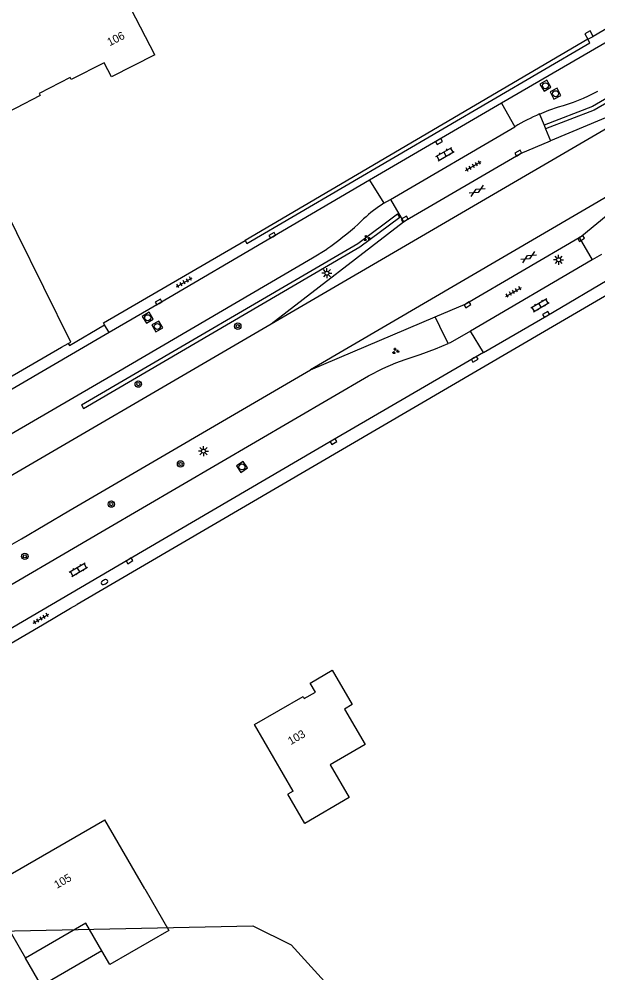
# Model space of a CAD drawing. Extents: x 135999 to 138000, y 396000 to 398501.
# Drawn here: x 136804.5 to 136876.9, y 397795.7 to 397914.9 of the extents above; entities that cross this region are included whole.
import ezdxf

# ---------------------------------------------------------------- set-up
doc = ezdxf.new("R2010")
doc.units = 0
for name, color, linetype in [('gg-afsc-draadraster', 7, 'Continuous'), ('gg-afsc-muur', 7, 'Continuous'), ('gg-anno-huisnummerreeks BGT', 7, 'Continuous'), ('gg-bbg-gedigitaliseerde bebouwing', 7, 'Continuous'), ('gg-bbg-hoofdgebouw', 7, 'Continuous'), ('gg-bbg-luifel en loopbrug', 7, 'Continuous'), ('gg-knt-verharding', 7, 'Continuous'), ('gg-knt-verharding nz', 7, 'Continuous'), ('gg-kwrk-duiker nz buis', 7, 'Continuous'), ('gt-grn-groengrens', 7, 'Continuous'), ('gt-symb-boom', 7, 'Continuous'), ('gt-symb-brandkraan', 7, 'Continuous'), ('gt-symb-gesloten verharding', 7, 'Continuous'), ('gt-symb-groenvak', 7, 'Continuous'), ('gt-symb-klinker verharding', 7, 'Continuous'), ('gt-symb-kolk', 7, 'Continuous'), ('gt-symb-lichtmast', 7, 'Continuous'), ('gt-symb-rioolschacht', 7, 'Continuous'), ('gt-symb-tegel verharding', 7, 'Continuous')]:
    doc.layers.add(name, color=color, linetype=linetype)

# ---------------------------------------------------------------- blocks, each defined once
blk = doc.blocks.new('gt0-TEG1')
at = {"layer": 'gt-symb-tegel verharding'}
for p, q in [((-1.12, 0), (1.13, 0)), ((-0.9, -0.25), (-0.9, 0.25)), ((-0.45, -0.25), (-0.45, 0.25)), ((0, -0.25), (0, 0.25)), ((0.45, -0.25), (0.45, 0.25)), ((0.9, -0.25), (0.9, 0.25))]:
    blk.add_line(p, q, dxfattribs=at)
blk = doc.blocks.new('gt0-LMAST')
at = {"layer": 'gt-symb-lichtmast'}
for p, q in [((-0.18, 0.17), (-0.45, 0.44)), ((-0.01, 0.25), (-0.01, 0.62)), ((0.17, 0.17), (0.44, 0.44)), ((-0.26, 0), (-0.63, 0)), ((-0.18, -0.18), (-0.45, -0.45)), ((-0.01, -0.25), (-0.01, -0.63)), ((0.44, -0.45), (0.17, -0.18)), ((0.24, 0), (0.62, 0))]:
    blk.add_line(p, q, dxfattribs=at)
blk.add_circle((-0.01, 0), 0.25, dxfattribs=at)
blk = doc.blocks.new('gt0-GRVAK')
at = {"layer": 'gt-symb-groenvak'}
for p, q in [((-0.11, 0.19), (-0.23, 0.24)), ((-0.18, 0.15), (0.09, 0.15)), ((-0.09, 0.21), (-0.16, 0.32)), ((-0.05, 0.21), (-0.05, 0.39)), ((0, 0.21), (0.06, 0.32)), ((0.02, 0.19), (0.13, 0.24)), ((0.26, -0.05), (0.2, 0.06)), ((0.3, -0.05), (0.3, 0.13)), ((0.35, -0.05), (0.41, 0.06)), ((-0.24, -0.23), (-0.36, -0.18)), ((-0.32, -0.26), (-0.05, -0.26)), ((-0.23, -0.21), (-0.29, -0.1)), ((-0.18, -0.2), (-0.18, -0.02)), ((-0.14, -0.21), (-0.07, -0.1)), ((-0.12, -0.23), (0, -0.18)), ((0.24, -0.07), (0.12, -0.02)), ((0.17, -0.11), (0.44, -0.11)), ((0.37, -0.07), (0.49, -0.02))]:
    blk.add_line(p, q, dxfattribs=at)
blk = doc.blocks.new('gt0-KOLK')
at = {"layer": 'gt-symb-kolk'}
blk.add_lwpolyline([(0, 0), (0.38, 0), (0.38, 0.4), (-0.38, 0.4), (-0.38, 0), (0, 0)], dxfattribs=at)
blk = doc.blocks.new('gt0-GESVH1')
at = {"layer": 'gt-symb-gesloten verharding'}
for p, q in [((-0.99, -0.26), (0.01, 0.24)), ((0.01, -0.26), (-0.99, 0.24)), ((0.01, 0.24), (1.01, -0.26)), ((1.01, 0.24), (0.01, -0.26))]:
    blk.add_line(p, q, dxfattribs=at)
blk = doc.blocks.new('gt0-KL1')
at = {"layer": 'gt-symb-klinker verharding'}
for p, q in [((-1.15, 0.3), (1.15, 0.3)), ((-1, -0.3), (-1, 0.3)), ((-0.5, 0.3), (-0.5, 0.45)), ((0, -0.3), (0, 0.3)), ((0.5, 0.3), (0.5, 0.45)), ((1, -0.3), (1, 0.3)), ((-1.15, -0.3), (1.15, -0.3)), ((-0.5, -0.45), (-0.5, -0.3)), ((0.5, -0.45), (0.5, -0.3))]:
    blk.add_line(p, q, dxfattribs=at)
blk = doc.blocks.new('gt0-RS')
at = {"layer": 'gt-symb-rioolschacht'}
blk.add_lwpolyline([(-0.5, -0.5), (0.5, -0.5), (0.5, 0.5), (-0.5, 0.5)], close=True, dxfattribs=at)
blk.add_circle((0, 0), 0.375, dxfattribs=at)
blk = doc.blocks.new('gt0-BOOM')
at = {"layer": 'gt-symb-boom'}
for radius in [0.4, 0.2]:
    blk.add_circle((0, 0), radius, dxfattribs=at)
blk = doc.blocks.new('gt0-BR')
at = {"layer": 'gt-symb-brandkraan'}
for centre, radius, start, end in [((-0.24, 0), 0.206, 107.5669, 252.4331), ((0.6, -2.66), 3, 106.892, 107.5669), ((0, -0.69), 0.938, 73.108, 106.892), ((-0.6, -2.66), 3, 72.4331, 73.108), ((0.24, 0), 0.206, 287.567, 72.4331), ((0.6, 2.66), 3, 252.4331, 253.108), ((0, 0.69), 0.938, 253.108, 286.8921), ((-0.6, 2.66), 3, 286.8921, 287.567)]:
    blk.add_arc(centre, radius, start, end, dxfattribs=at)

msp = doc.modelspace()

# ---------------------------------------------------------------- linework, layer by layer
at = {"layer": 'gg-afsc-draadraster'}
msp.add_lwpolyline([(136810.7, 397874.36), (136811, 397874.5), (136794.09, 397908.68), (136779.99, 397937.8), (136771.44, 397942.62), (136760.28, 397963.94), (136749.12, 397985.27), (136728.96, 398046.08), (136722.96, 398064.41), (136721.46, 398074.57), (136722.13, 398090.73), (136700.42, 398076.52), (136681.82, 398098.48)], dxfattribs=at)
at = {"layer": 'gg-afsc-muur'}
for p, q in [((136911.95, 397933.6), (136876.28, 397912.74)), ((136875.61, 397912.37), (136876.28, 397912.74)), ((136810.96, 397841.26), (136811.79, 397841.75)), ((136810.96, 397841.26), (136811.79, 397841.75)), ((136751.16, 397806.09), (136807.49, 397839.21)), ((136751.16, 397806.09), (136807.49, 397839.21))]:
    msp.add_line(p, q, dxfattribs=at)
msp.add_lwpolyline([(136876.28, 397912.74), (136875.91, 397913.43), (136875.24, 397913.05), (136875.61, 397912.37)], dxfattribs=at)
at = {"layer": 'gg-bbg-gedigitaliseerde bebouwing'}
for p, q in [((136820.25, 397806.18), (136815.25, 397814.83)), ((136800.34, 397806.21), (136805.34, 397797.55))]:
    msp.add_line(p, q, dxfattribs=at)
for points in [[(136821.49, 397910.43), (136816.19, 397920.76), (136811.03, 397918.11), (136810.98, 397918.22), (136810.9, 397918.17), (136809.59, 397919.65), (136807.74, 397920.49), (136805.67, 397920.4), (136805.32, 397920.24), (136804.99, 397920.61), (136804.1, 397920.16), (136804.22, 397919.62), (136803.91, 397919.46), (136802.71, 397917.81), (136798.39, 397918.45), (136797.35, 397920.61), (136798.27, 397922.99), (136793.97, 397931.87), (136794.04, 397931.9), (136793.99, 397932.02), (136791.06, 397933.04), (136787.19, 397931.14), (136796.89, 397910.27), (136801.05, 397902.18)], [(136843.67, 397833.52), (136846.16, 397829.22), (136845.21, 397828.67), (136847.79, 397824.25), (136843.42, 397821.71), (136845.8, 397817.61), (136840.25, 397814.38), (136838.13, 397818.02)], [(136820.25, 397806.18), (136823.26, 397800.98), (136815.9, 397796.73), (136814.9, 397798.46)], [(136814.9, 397798.46), (136812.9, 397801.92), (136805.34, 397797.55)]]:
    msp.add_lwpolyline(points, dxfattribs=at)
at = {"layer": 'gg-bbg-hoofdgebouw'}
for p, q in [((136838.81, 397818.41), (136838.13, 397818.02)), ((136800.34, 397806.21), (136815.25, 397814.83))]:
    msp.add_line(p, q, dxfattribs=at)
for points in [[(136821.49, 397910.43), (136816.09, 397907.67), (136815.18, 397909.44), (136811.06, 397907.34), (136810.94, 397907.6), (136807.07, 397905.58), (136807.2, 397905.33), (136801.05, 397902.18)], [(136838.81, 397818.41), (136833.98, 397826.73), (136840.02, 397830.24), (136840.17, 397829.97), (136841.56, 397830.78), (136840.9, 397831.91), (136843.67, 397833.52)]]:
    msp.add_lwpolyline(points, dxfattribs=at)
at = {"layer": 'gg-bbg-luifel en loopbrug'}
msp.add_lwpolyline([(136814.9, 397798.46), (136807.34, 397794.08), (136805.34, 397797.55)], dxfattribs=at)
at = {"layer": 'gg-knt-verharding'}
for p, q in [((136886.53, 397906.26), (136870.96, 397899.68)), ((136864.82, 397904.39), (136848.34, 397894.75)), ((136864.82, 397904.39), (136866.49, 397901.45)), ((136869.57, 397903.03), (136870.14, 397901.65)), ((136870.14, 397901.65), (136870.33, 397901.19)), ((136850.94, 397892.33), (136866.49, 397901.45)), ((136870.33, 397901.19), (136870.96, 397899.68)), ((136848.34, 397894.75), (136850.11, 397891.87)), ((136850.11, 397891.87), (136850.94, 397892.33)), ((136850.94, 397892.33), (136852.28, 397890.05)), ((136836.03, 397876.79), (136852.57, 397889.55)), ((136847.59, 397889.93), (136846.92, 397889.25)), ((136852.28, 397890.05), (136852.57, 397889.55)), ((136874.54, 397887.58), (136876.15, 397884.8)), ((136876.15, 397884.8), (136860.96, 397875.91)), ((136877.29, 397885.46), (136876.15, 397884.8)), ((136822.07, 397879.37), (136815.82, 397875.72)), ((136840.94, 397871.05), (136856.52, 397877.68)), ((136857.11, 397876.47), (136856.52, 397877.68)), ((136815.82, 397875.72), (136815.24, 397876.7)), ((136858.14, 397874.34), (136857.11, 397876.47)), ((136862.57, 397873.24), (136860.96, 397875.91)), ((136810.78, 397853.42), (136840.94, 397871.05)), ((136804.84, 397849.95), (136810.78, 397853.42)), ((136807.49, 397839.21), (136810.96, 397841.26))]:
    msp.add_line(p, q, dxfattribs=at)
for points in [[(136997.14, 397981.6), (136993.99, 397979.83), (136986.93, 397975.68), (136945.61, 397951.54), (136921.13, 397937.27), (136899.16, 397924.41), (136879.79, 397913.1), (136864.82, 397904.39)], [(137001.47, 397952.43), (136960.22, 397928.41), (136960.34, 397928.21), (136956.55, 397926), (136956.43, 397926.2), (136870.7, 397876.16), (136811.79, 397841.75)], [(136832.78, 397887.24), (136832.99, 397886.87), (136875.87, 397911.93), (136875.61, 397912.37)], [(136869.57, 397903.03), (136870.73, 397903.53), (136871.92, 397903.93)], [(136852.57, 397889.55), (136852.64, 397889.6), (136852.81, 397889.72), (136867.21, 397898.09), (136870.96, 397899.68)], [(136887.97, 397898.54), (136874.85, 397887.77), (136874.54, 397887.58)], [(136848.34, 397894.75), (136836.27, 397887.69), (136822.07, 397879.37)], [(136815.24, 397876.7), (136815.1, 397876.95), (136832.78, 397887.24)], [(136856.52, 397877.68), (136860.28, 397879.25), (136874.54, 397887.58)], [(136756.3, 397835.55), (136816.51, 397870.61), (136841.19, 397885.05), (136843, 397886.16)], [(136862.57, 397873.24), (136870.47, 397877.82), (136878.92, 397882.79)], [(136758.63, 397831.59), (136797.71, 397854.5), (136836.03, 397876.79)], [(136810.7, 397874.36), (136810.85, 397874.1), (136815.24, 397876.7)], [(136815.82, 397875.72), (136773.51, 397851.03), (136755.29, 397840.44)], [(136860.96, 397875.91), (136858.4, 397874.44), (136858.14, 397874.34)], [(136766.12, 397822.32), (136815.27, 397851.06), (136848.22, 397870.3), (136850, 397871.23), (136851.61, 397871.92), (136852.77, 397872.35), (136854.66, 397872.98), (136856.57, 397873.67), (136858.14, 397874.34)], [(136803.2, 397870), (136809.86, 397873.88), (136810.7, 397874.36)], [(136862.57, 397873.24), (136843.73, 397862.25), (136818.24, 397847.37), (136795.29, 397833.89), (136780.86, 397825.45), (136775.94, 397822.57), (136768.55, 397818.21)], [(136764.85, 397826.7), (136802.8, 397848.76), (136804.84, 397849.95)]]:
    msp.add_lwpolyline(points, dxfattribs=at)
for centre, radius, start, end in [((136866.35, 397925.2), 21.98, 284.6788, 298.5678), ((136880.24, 397878.49), 26.76, 113.4824, 120.9053), ((136859.68, 397876.85), 17.81, 122.503, 132.7244), ((136811.64, 397930.03), 53.92, 305.5623, 310.8682)]:
    msp.add_arc(centre, radius, start, end, dxfattribs=at)
at = {"layer": 'gg-knt-verharding nz'}
for p, q in [((136836.03, 397876.79), (136886.53, 397906.26)), ((136887.97, 397898.54), (136840.94, 397871.05))]:
    msp.add_line(p, q, dxfattribs=at)
at = {"layer": 'gg-kwrk-duiker nz buis'}
msp.add_lwpolyline([(136642.15, 397873.3), (136676.8, 397837.25), (136686.77, 397838.11), (136694.04, 397824.99), (136713.96, 397815.35), (136720.48, 397806.93), (136727, 397798.52), (136741.41, 397806.68), (136750.36, 397801.02), (136768.21, 397800.8), (136786.06, 397800.58), (136833.75, 397801.59), (136838.53, 397799.2), (136842.69, 397794.62), (136853.74, 397779.16), (136862.87, 397760.24), (136866.65, 397750.1), (136871.65, 397728.73)], dxfattribs=at)
at = {"layer": 'gt-grn-groengrens'}
msp.add_line((136875.61, 397912.37), (136832.78, 397887.24), dxfattribs=at)
for points in [[(137003.12, 397977.32), (137002.87, 397977.75), (136964.7, 397955.5), (136927.57, 397933.92), (136876.18, 397903.98), (136870.14, 397901.65)], [(137003.12, 397977.32), (136964.95, 397955.07), (136927.82, 397933.48), (136876.4, 397903.52), (136870.33, 397901.19)], [(136812.36, 397866.68), (136812.61, 397866.24), (136847.12, 397886.43), (136852.11, 397890.15), (136851.81, 397890.55)], [(136812.36, 397866.68), (136846.85, 397886.85), (136851.81, 397890.55)]]:
    msp.add_lwpolyline(points, dxfattribs=at)

# ---------------------------------------------------------------- block references
at = {"layer": 'gt-symb-boom'}
for p in [(136831.87, 397876.52), (136819.44, 397869.28), (136824.72, 397859.3), (136816.08, 397854.28), (136805.27, 397847.75)]:
    msp.add_blockref('gt0-BOOM', p, dxfattribs=at)
at = {"layer": 'gt-symb-brandkraan', "rotation": -152.23078730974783}
msp.add_blockref('gt0-BR', (136815.22, 397844.53), dxfattribs=at)
at = {"layer": 'gt-symb-gesloten verharding'}
for p, rotation in [((136861.8, 397893.42), -149.7435628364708), ((136868.22, 397885.13), -149.66519417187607)]:
    msp.add_blockref('gt0-GESVH1', p, dxfattribs=dict(at, rotation=rotation))
at = {"layer": 'gt-symb-groenvak'}
for p in [(136847.98, 397887.52), (136851.58, 397873.41)]:
    msp.add_blockref('gt0-GRVAK', p, dxfattribs=at)
at = {"layer": 'gt-symb-klinker verharding'}
for p, rotation in [((136857.75, 397898.03), 30.128600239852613), ((136869.64, 397879.14), 30.206934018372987), ((136811.97, 397846.09), 30.256437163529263)]:
    msp.add_blockref('gt0-KL1', p, dxfattribs=dict(at, rotation=rotation))
at = {"layer": 'gt-symb-kolk'}
for p, rotation in [((136856.9, 397899.76), -149.66519417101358), ((136867.01, 397897.97), 30.66892664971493), ((136852.81, 397889.72), 30.206934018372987), ((136836.27, 397887.69), 30.25643716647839), ((136874.67, 397887.65), -149.7435628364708), ((136822.07, 397879.37), 30.256437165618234), ((136860.46, 397879.36), -148.53512697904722), ((136870.47, 397877.82), 30.128600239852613), ((136861.38, 397872.54), -149.74356283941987), ((136843.73, 397862.25), -149.7435628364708), ((136818.24, 397847.37), -149.586769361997)]:
    msp.add_blockref('gt0-KOLK', p, dxfattribs=dict(at, rotation=rotation))
at = {"layer": 'gt-symb-lichtmast'}
for p in [(136871.96, 397884.81), (136843.01, 397883.14), (136827.59, 397860.9)]:
    msp.add_blockref('gt0-LMAST', p, dxfattribs=at)
at = {"layer": 'gt-symb-rioolschacht'}
for p, rotation in [((136870.31, 397906.56), -149.87139976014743), ((136871.57, 397905.57), -153.12746100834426), ((136820.62, 397877.57), 31.052160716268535), ((136821.82, 397876.48), 29.538782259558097), ((136832.39, 397858.93), 33.91251258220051)]:
    msp.add_blockref('gt0-RS', p, dxfattribs=dict(at, rotation=rotation))
at = {"layer": 'gt-symb-tegel verharding'}
for p, rotation in [((136861.3, 397896.53), 30.00072778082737), ((136825.18, 397882), 30.00072778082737), ((136866.32, 397880.8), 30.00072778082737), ((136807.29, 397839.97), 30.334805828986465)]:
    msp.add_blockref('gt0-TEG1', p, dxfattribs=dict(at, rotation=rotation))

# ---------------------------------------------------------------- texts
at = {"layer": 'gg-anno-huisnummerreeks BGT'}
for s, rotation, p in [('106', 27.1, (136815.87, 397911.49)), ('103', 30.1, (136838.49, 397824.15)), ('105', 30.1, (136809.28, 397806.18))]:
    msp.add_text(s, height=1, rotation=rotation, dxfattribs=at).set_placement(p)

doc.saveas('drawing.dxf')
